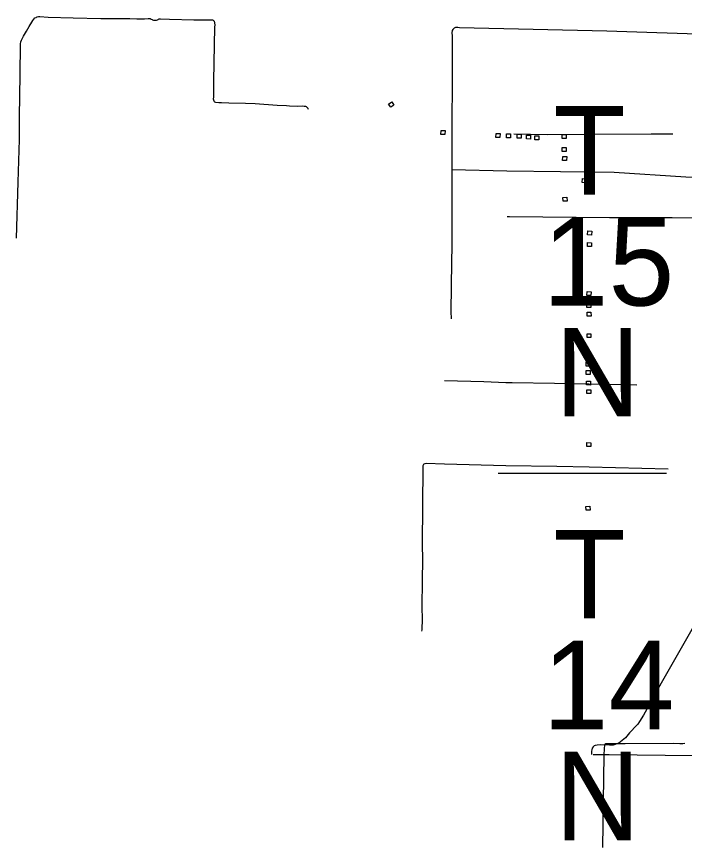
# Model space of a CAD drawing. Extents: x 1366406 to 1373462, y 376856 to 381998.
# Drawn here: x 1368788.8 to 1368987.2, y 379484.5 to 379731.1 of the extents above; entities that cross this region are included whole.
import ezdxf

# ---------------------------------------------------------------- set-up
doc = ezdxf.new("R2010")
doc.units = 0
for name, color, linetype in [('31', 7, 'Continuous'), ('32', 7, 'Continuous'), ('43', 7, 'Continuous'), ('56', 7, 'Continuous'), ('Default', 7, 'Continuous')]:
    doc.layers.add(name, color=color, linetype=linetype)

msp = doc.modelspace()

# ---------------------------------------------------------------- linework, layer by layer
at = {"layer": '31'}
for points in [[(1369048.45, 379653.18), (1369045.69, 379648.15), (1369023.36, 379608.7), (1369017.44, 379598.35), (1369016.51, 379596.67), (1368980.27, 379533.23), (1368974.96, 379523.69), (1368973.84, 379521.86), (1368973.28, 379521.08), (1368972.49, 379520.23), (1368971.38, 379518.98), (1368970.84, 379518.43), (1368969.67, 379516.94), (1368967.65, 379515.37)], [(1368967.65, 379515.37), (1368966.04, 379514.78), (1368964.9, 379514.77), (1368962.14, 379514.87), (1368961.29, 379514.82), (1368960.67, 379514.71), (1368960.38, 379514.57), (1368960.01, 379514.31), (1368959.75, 379513.89), (1368959.65, 379513.45), (1368959.59, 379513.01), (1368959.58, 379512.06)], [(1369137.6, 379507.74), (1369135.94, 379507.73), (1369107.64, 379509.34), (1369092.11, 379510.27), (1369070.15, 379510.52), (1369049.52, 379510.79), (1369048.72, 379510.84), (1369027.74, 379511.08), (1369017.08, 379511.24), (1369006.31, 379511.42), (1368964.81, 379511.9), (1368961.56, 379511.9), (1368960.02, 379511.92)]]:
    msp.add_lwpolyline(points, dxfattribs=at)
at = {"layer": '32'}
for points in [[(1368788.81, 379665.35), (1368789.31, 379681.95), (1368789.62, 379694.69), (1368789.71, 379702.07), (1368789.81, 379706.91), (1368789.95, 379722.22), (1368790, 379723.07), (1368790.09, 379723.65), (1368790.25, 379724.18), (1368790.35, 379724.39), (1368790.85, 379725.32), (1368791.74, 379726.86), (1368792.51, 379728.25), (1368793.29, 379729.53), (1368793.62, 379730.04), (1368793.9, 379730.4), (1368794.26, 379730.74), (1368794.58, 379730.91), (1368794.74, 379731.01), (1368794.94, 379731.08), (1368795.27, 379731.15), (1368795.69, 379731.15), (1368798.23, 379730.94), (1368805.65, 379730.78), (1368813.82, 379730.6), (1368819.81, 379730.57), (1368822.45, 379730.6), (1368824.52, 379730.52), (1368826.75, 379730.53), (1368827.92, 379730.58), (1368828.23, 379730.59), (1368828.48, 379730.55), (1368828.79, 379730.42), (1368829.03, 379730.29), (1368829.2, 379730.2), (1368829.47, 379730.14), (1368829.79, 379730.1), (1368830.15, 379730.1), (1368830.37, 379730.12), (1368830.62, 379730.21), (1368830.83, 379730.34), (1368830.99, 379730.43), (1368831.19, 379730.49), (1368831.54, 379730.52), (1368834.26, 379730.4), (1368841.48, 379730.21), (1368845.79, 379730.21), (1368846.41, 379730.22), (1368846.73, 379730.22), (1368846.99, 379730.19), (1368847.19, 379730.11), (1368847.32, 379729.99), (1368847.45, 379729.81), (1368847.52, 379729.69), (1368847.59, 379729.46), (1368847.62, 379729.24), (1368847.64, 379728.71), (1368847.63, 379727.97), (1368847.33, 379712.05), (1368847.3, 379708.39), (1368847.25, 379707.24), (1368847.23, 379706.72), (1368847.28, 379706.39), (1368847.39, 379706.13), (1368847.48, 379705.99), (1368847.63, 379705.86), (1368847.93, 379705.75), (1368848.92, 379705.66), (1368849.66, 379705.65), (1368851.84, 379705.59), (1368856.82, 379705.4), (1368859.71, 379705.31), (1368866.15, 379704.87), (1368868.93, 379704.74), (1368869.86, 379704.7), (1368872.18, 379704.59), (1368873.77, 379704.62), (1368874.26, 379704.59), (1368874.58, 379704.57), (1368874.78, 379704.48), (1368875.03, 379704.27), (1368875.28, 379703.97), (1368875.42, 379703.67)], [(1368936.46, 379696.34), (1368946.38, 379696.18), (1368959.2, 379696.24), (1368977.25, 379696.35), (1368983.67, 379696.37)], [(1368915.88, 379623.11), (1368927.63, 379622.79), (1368934.13, 379622.55), (1368936, 379622.51), (1368948.55, 379622.28), (1368958.81, 379622.12), (1368973.07, 379621.8)], [(1368982.33, 379596.81), (1368974.49, 379597.01), (1368958.84, 379597.35), (1368949.29, 379597.6), (1368934.07, 379597.8), (1368915.91, 379598.27), (1368910.42, 379598.4), (1368910.02, 379598.38), (1368909.79, 379598.26), (1368909.64, 379598.16), (1368909.56, 379597.99), (1368909.48, 379597.74), (1368909.44, 379597.31), (1368909.25, 379574.48), (1368909.37, 379569.87), (1368909.28, 379563.84), (1368909.19, 379555.66), (1368909.22, 379552.29), (1368909.12, 379549.01), (1368909.06, 379548.64)]]:
    msp.add_lwpolyline(points, dxfattribs=at)
at = {"layer": '43'}
for points in [[(1369047.12, 379722.95), (1369038.07, 379723.33), (1369024.73, 379723.92), (1369010.48, 379724.89), (1369009.56, 379725.01), (1369009.07, 379725.29), (1369008.24, 379725.54), (1368996.85, 379725.76), (1368964.16, 379726.86), (1368920.36, 379727.86), (1368919.87, 379727.95), (1368919.61, 379727.91), (1368919.14, 379727.91), (1368918.74, 379727.71), (1368918.35, 379727.36), (1368918.18, 379726.99), (1368918.06, 379726.33), (1368918.16, 379725.42), (1368918.12, 379685.66), (1368918.07, 379662.99), (1368917.98, 379658.3), (1368917.79, 379643.55), (1368917.84, 379641.42)], [(1369123.74, 379677.41), (1369117.82, 379677.66), (1369095.19, 379678.37), (1369052.72, 379680.38), (1369008.95, 379682.44), (1368987.6, 379683.51), (1368966.27, 379684.88), (1368934.37, 379685.27), (1368918.12, 379685.66)], [(1369032.09, 379670.48), (1369021.73, 379670.71), (1369014.12, 379670.87), (1369009.31, 379670.96), (1369008.37, 379671.04), (1369007.1, 379671.15), (1368983.54, 379671.44), (1368964.89, 379671.39), (1368935.24, 379671.68), (1368934.47, 379671.68)], [(1368987.27, 379515.35), (1368986.72, 379515.23), (1368985.79, 379515.2), (1368983.91, 379515.26), (1368969.56, 379515.23), (1368963.8, 379515.22), (1368963.53, 379515.05), (1368963.41, 379514.82), (1368963.37, 379513.84), (1368963.26, 379511.83), (1368962.85, 379484.46)]]:
    msp.add_lwpolyline(points, dxfattribs=at)
at = {"layer": '56'}
for points in [[(1368899.92, 379704.21), (1368899.25, 379705.18), (1368900.22, 379705.84), (1368900.88, 379704.88)], [(1368914.84, 379696.19), (1368914.91, 379697.36), (1368916.08, 379697.29), (1368916.01, 379696.12)], [(1368931.19, 379695.28), (1368931.24, 379696.45), (1368932.41, 379696.4), (1368932.37, 379695.23)], [(1368934.3, 379695.19), (1368934.35, 379696.36), (1368935.52, 379696.32), (1368935.47, 379695.15)], [(1368937.49, 379695.08), (1368937.5, 379696.25), (1368938.67, 379696.24), (1368938.66, 379695.07)], [(1368940.27, 379694.82), (1368940.29, 379695.99), (1368941.46, 379695.97), (1368941.45, 379694.8)], [(1368942.77, 379694.59), (1368942.76, 379695.76), (1368943.93, 379695.77), (1368943.94, 379694.6)], [(1368950.84, 379694.94), (1368950.81, 379696.11), (1368951.99, 379696.13), (1368952.01, 379694.96)], [(1368950.85, 379691.12), (1368950.87, 379692.29), (1368952.05, 379692.27), (1368952.03, 379691.1)], [(1368950.98, 379688.44), (1368951.02, 379689.62), (1368952.2, 379689.57), (1368952.15, 379688.4)], [(1368956.8, 379681.88), (1368956.87, 379683.05), (1368958.04, 379682.98), (1368957.97, 379681.81)], [(1368951.11, 379676.3), (1368951.08, 379677.47), (1368952.26, 379677.5), (1368952.29, 379676.33)], [(1368958.41, 379666.39), (1368958.51, 379667.55), (1368959.68, 379667.46), (1368959.58, 379666.29)], [(1368958.36, 379662.89), (1368958.41, 379664.06), (1368959.58, 379664.01), (1368959.54, 379662.84)], [(1368958.22, 379648.33), (1368958.25, 379649.5), (1368959.43, 379649.46), (1368959.39, 379648.29)], [(1368958.18, 379644.78), (1368958.18, 379645.95), (1368959.36, 379645.95), (1368959.36, 379644.78)], [(1368958.27, 379642.17), (1368958.23, 379643.34), (1368959.41, 379643.38), (1368959.44, 379642.21)], [(1368958.23, 379635.83), (1368958.23, 379637), (1368959.4, 379637), (1368959.4, 379635.83)], [(1368957.95, 379627.39), (1368957.94, 379628.56), (1368959.12, 379628.57), (1368959.13, 379627.4)], [(1368957.99, 379624.9), (1368957.99, 379626.07), (1368959.16, 379626.07), (1368959.16, 379624.89)], [(1368958.11, 379621.76), (1368958.12, 379622.93), (1368959.3, 379622.92), (1368959.28, 379621.75)], [(1368958.17, 379619.19), (1368958.16, 379620.36), (1368959.34, 379620.37), (1368959.35, 379619.2)], [(1368958.17, 379603.5), (1368958.21, 379604.67), (1368959.39, 379604.62), (1368959.34, 379603.45)], [(1368957.95, 379584.55), (1368957.91, 379585.72), (1368959.08, 379585.76), (1368959.12, 379584.59)]]:
    msp.add_lwpolyline(points, close=True, dxfattribs=at)
at = {"layer": 'Default'}
msp.add_line((1368931.84, 379595.58), (1368981.84, 379595.58), dxfattribs=at)

# ---------------------------------------------------------------- texts
for s, p in [('T', (1368948.25, 379678.28)), ('15', (1368945.04, 379645.36)), ('N', (1368948.66, 379612.43)), ('T', (1368948.25, 379552.43)), ('14', (1368945.04, 379519.5)), ('N', (1368948.66, 379486.58))]:
    msp.add_text(s, height=26.3, dxfattribs=at).set_placement(p)

doc.saveas('drawing.dxf')
